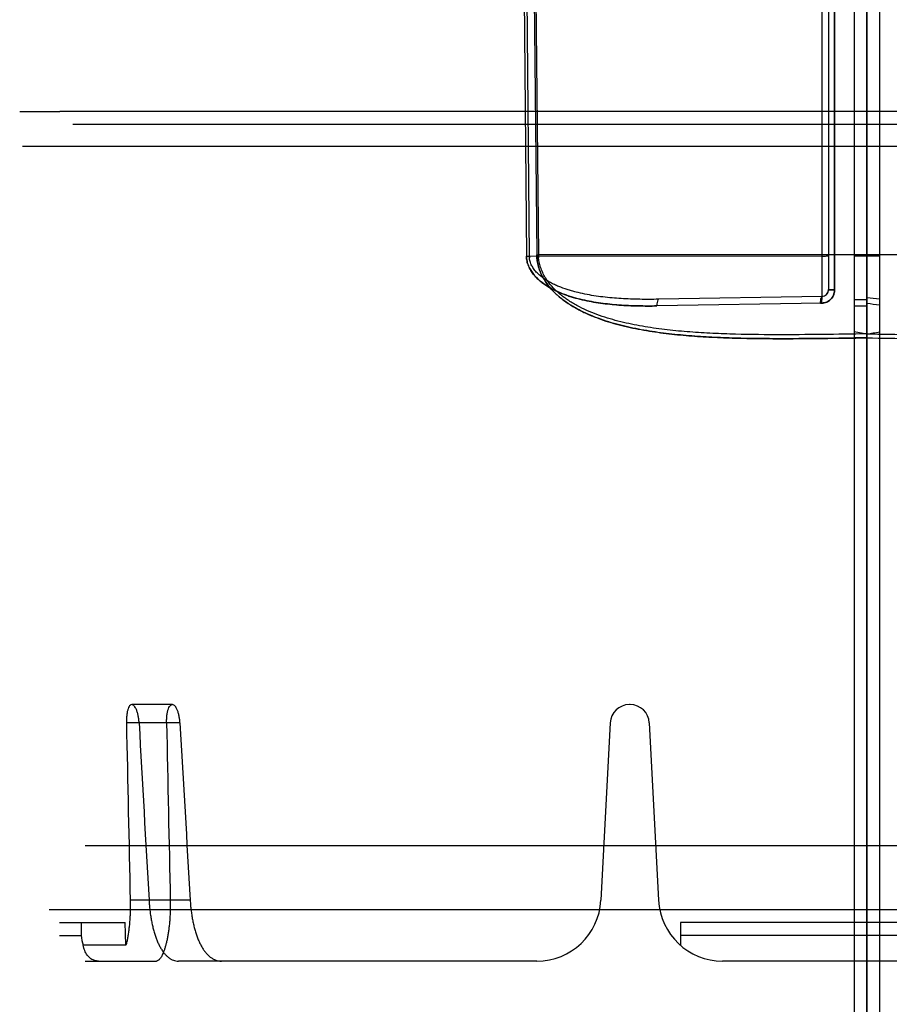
# Model space of a CAD drawing. Header units: millimetres. Extents: x 0 to 297, y 0 to 210.
# Tile 301 of 499: x 144.397 to 144.872, y 159.105 to 159.642. Entities that reach past the tile are written whole.
import ezdxf

# ---------------------------------------------------------------- set-up
doc = ezdxf.new("R2010")
doc.units = ezdxf.units.MM
doc.header["$LTSCALE"] = 16.335
for name, color, linetype in [('INTFCLR_1', 7, 'CONTINUOUS'), ('INTFCLR_144815', 7, 'CONTINUOUS'), ('INTFCLR_72935', 7, 'CONTINUOUS')]:
    doc.layers.add(name, color=color, linetype=linetype)

msp = doc.modelspace()

# ---------------------------------------------------------------- linework, layer by layer
at = {"layer": 'INTFCLR_1', "color": 6, "linetype": 'Continuous'}
for p, q in [((144.8596077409, 157.0934539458), (144.8596077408, 160.3379370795)), ((144.8526077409, 160.3367027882), (144.8526077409, 157.0716890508)), ((144.8596077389, 159.4686987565), (144.8596077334, 159.4687790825))]:
    msp.add_line(p, q, dxfattribs=at)
at = {"layer": 'INTFCLR_1', "color": 9, "linetype": 'Continuous'}
for p, q in [((144.8596077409, 159.5139403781), (144.8526077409, 159.5138932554)), ((144.8596077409, 159.5133587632), (144.8526077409, 159.5133587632)), ((145.0389479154, 159.5140598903), (144.8596077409, 159.5139403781)), ((144.8596077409, 159.4893554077), (144.8526077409, 159.4893554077)), ((144.8596077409, 159.485995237), (144.8526077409, 159.485995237)), ((144.8526077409, 159.472100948), (144.8596077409, 159.4708713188)), ((144.8596077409, 159.468698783), (144.8526077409, 159.4686515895))]:
    msp.add_line(p, q, dxfattribs=at)
for points, knots in [([(144.8596077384, 159.4686987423), (144.8677553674, 159.4685570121), (144.8844000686, 159.4683096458), (144.9094708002, 159.4681482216), (144.9305824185, 159.4684276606), (144.9473554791, 159.4691532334), (144.957776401, 159.4698912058), (144.9660630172, 159.470708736), (144.9742531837, 159.471693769), (144.9843580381, 159.4732848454), (144.996273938, 159.4759596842), (145.0059468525, 159.4790362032), (145.0134038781, 159.4821804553), (145.0188065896, 159.4849370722), (145.0230990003, 159.4876233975), (145.0259529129, 159.4897454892), (145.0275404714, 159.4910405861), (145.0298687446, 159.4930660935), (145.0324019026, 159.4956709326), (145.0345953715, 159.498572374), (145.0357451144, 159.500337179), (145.0368160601, 159.5021737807), (145.0377456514, 159.5040997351), (145.0385088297, 159.5061054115), (145.0394766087, 159.5091927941), (145.0398765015, 159.5119040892), (145.0398976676, 159.5140598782)], [0, 0, 0, 0, 0.1227993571, 0.2508525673, 0.3778081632, 0.4409136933, 0.5038294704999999, 0.5352095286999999, 0.5663863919, 0.6281343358, 0.6892733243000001, 0.7502731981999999, 0.7807844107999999, 0.8111421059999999, 0.8415834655, 0.8569595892, 0.8647078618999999, 0.8724518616, 0.9034658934, 0.9192113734, 0.9271979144, 0.9351937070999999, 0.9512399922, 0.9593503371, 0.9675117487, 1, 1, 1, 1]), ([(144.8596077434, 159.4708713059), (144.867722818, 159.4707293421), (144.8842882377, 159.4704797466), (144.9092331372, 159.4703054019), (144.9302281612, 159.4705547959), (144.9469089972, 159.4712335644), (144.9572726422, 159.47192945), (144.9655140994, 159.4727031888), (144.9736578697, 159.473636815), (144.9837035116, 159.4751471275), (144.995549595, 159.4776906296), (145.0051701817, 159.480620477), (145.0125903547, 159.4836193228), (145.0179618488, 159.4862472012), (145.0222332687, 159.4888109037), (145.0250756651, 159.4908388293), (145.0266554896, 159.4920756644), (145.0289662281, 159.4940050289), (145.0314841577, 159.4964882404), (145.0336713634, 159.4992648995), (145.0348160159, 159.5009516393), (145.0358803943, 159.5027040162), (145.0368055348, 159.5045434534), (145.0375654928, 159.5064608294), (145.0385268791, 159.5094047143), (145.0389266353, 159.5119989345), (145.0389479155, 159.5140598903)], [0, 0, 0, 0, 0.1236520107, 0.2524002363, 0.3800415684, 0.4434824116, 0.5067232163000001, 0.5382592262, 0.5695848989, 0.6316002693, 0.6929430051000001, 0.7540350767, 0.7845233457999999, 0.8147910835, 0.8450516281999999, 0.8602925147, 0.8679595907, 0.8756129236, 0.9061563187, 0.9215891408, 0.9293966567, 0.9371991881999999, 0.9528156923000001, 0.9606889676, 0.9685996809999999, 1, 1, 1, 1])]:
    msp.add_open_spline(points, degree=3, knots=knots, dxfattribs=at)
at = {"layer": 'INTFCLR_144815', "color": 6, "linetype": 'Continuous'}
for p, q in [((144.3968811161, 159.5922847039), (144.4188725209, 159.5922847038)), ((145.1857461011, 159.5731204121), (144.3983784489, 159.5731204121)), ((144.7303065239, 159.2684647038), (144.729908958, 159.2684647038)), ((144.7194233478, 159.2585142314), (144.7143460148, 159.1616329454)), ((144.740792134, 159.2585142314), (144.745869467, 159.1616329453)), ((145.1579327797, 159.1914647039), (144.4327189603, 159.1914647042)), ((145.306287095, 159.1564647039), (144.4129283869, 159.1564647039)), ((144.4186077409, 159.1494647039), (144.4544975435, 159.1494647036)), ((144.4305148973, 159.1494647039), (144.4305148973, 159.1424647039)), ((144.454943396, 159.1370824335), (144.4544975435, 159.1494647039)), ((144.7578220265, 159.1494647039), (144.7578220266, 159.1370824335)), ((144.9613934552, 159.1494647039), (144.7578220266, 159.1494647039)), ((144.454943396, 159.1370824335), (144.4316207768, 159.1370824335)), ((144.6793939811, 159.1284647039), (144.507040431, 159.1284647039))]:
    msp.add_line(p, q, dxfattribs=at)
at = {"layer": 'INTFCLR_144815', "color": 9, "linetype": 'Continuous'}
for p, q in [((145.1673760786, 159.5922847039), (144.4188725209, 159.5922847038)), ((144.4258714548, 159.5854068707), (145.1623713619, 159.5854068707)), ((144.4803262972, 159.2684647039), (144.4580549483, 159.2684647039)), ((144.484446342, 159.2585142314), (144.4551905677, 159.2585142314)), ((144.490015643, 159.1616329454), (144.4572479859, 159.1616329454)), ((144.4186077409, 159.1424647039), (144.4305148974, 159.1424647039)), ((144.9613934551, 159.1424647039), (144.7578220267, 159.1424647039)), ((144.4326077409, 159.1284647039), (144.4715698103, 159.1284647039)), ((144.507040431, 159.1284647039), (144.4835950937, 159.1284647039)), ((144.9383939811, 159.1284647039), (144.7808215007, 159.1284647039))]:
    msp.add_line(p, q, dxfattribs=at)
at = {"layer": 'INTFCLR_144815', "color": 6, "linetype": 'Continuous'}
for centre, radius, start, end in [((144.729908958, 159.2579647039), 0.0105, 89.9999999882, 176.9999999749), ((144.7303065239, 159.2579647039), 0.0105, 3.0000000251, 90.0000000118), ((144.6793939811, 159.1634647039), 0.035, 269.9999999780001, 357.0000000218), ((144.7808215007, 159.1634647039), 0.035, 182.9999999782, 270.000000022), ((144.444193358, 159.1424708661), 0.0136785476, 180.025812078, 203.1992969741)]:
    msp.add_arc(centre, radius, start, end, dxfattribs=at)
for centre, major_axis, start_param, end_param in [((144.8596077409, 164.8197055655), (0, 11.7484609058), -4.2192934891, -4.2099081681), ((144.8596077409, 173.7081082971), (0, 17.671052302), -3.7549873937, -3.7453978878), ((144.8596077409, 164.3392027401), (0, 11.0273403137), -4.233565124, -4.2236405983), ((144.8596077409, 173.2276054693), (0, 16.9499317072), -3.7437095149, -3.7335425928)]:
    msp.add_ellipse(centre, major_axis=major_axis, ratio=0.0390783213, start_param=start_param, end_param=end_param, dxfattribs=at)
for points, knots in [([(144.4580549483, 159.2684647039), (144.4577963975, 159.2684647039), (144.4572047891, 159.2682182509), (144.4565699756, 159.2673720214), (144.4561544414, 159.2664150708), (144.4558637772, 159.2654679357), (144.4556655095, 159.2646363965), (144.4555000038, 159.2637328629), (144.4553680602, 159.2627673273), (144.4552703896, 159.2617507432), (144.4552072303, 159.2606948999), (144.4551787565, 159.2596114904), (144.4551828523, 159.2588816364), (144.4551905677, 159.2585142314)], [0, 0, 0, 0, 0.0710067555, 0.1629738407, 0.2845489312, 0.3564749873, 0.4348544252, 0.519185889, 0.6086460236, 0.7024068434, 0.7995931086, 0.8990759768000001, 1, 1, 1, 1]), ([(144.4620920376, 159.2585142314), (144.4620720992, 159.2588734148), (144.4620195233, 159.2595845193), (144.4619027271, 159.2606392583), (144.4617499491, 159.2616674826), (144.4615616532, 159.2626612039), (144.4613392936, 159.2636085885), (144.4610860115, 159.2645008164), (144.4608044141, 159.2653275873), (144.4604976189, 159.266074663), (144.4600978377, 159.2668776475), (144.4596058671, 159.2676357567), (144.4589515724, 159.2682703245), (144.4584328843, 159.2684647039), (144.458183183, 159.2684647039)], [0, 0, 0, 0, 0.0960821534, 0.190397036, 0.2833729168, 0.3736575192, 0.4604553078, 0.5432016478, 0.6212793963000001, 0.6936271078, 0.7587013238, 0.8608002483, 0.9333071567, 1, 1, 1, 1]), ([(144.4771412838, 159.2585142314), (144.4771337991, 159.2588831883), (144.4771309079, 159.2596156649), (144.4771633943, 159.2607019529), (144.4772325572, 159.2617585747), (144.4773379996, 159.2627741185), (144.477479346, 159.2637375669), (144.4776558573, 159.264638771), (144.4778666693, 159.2654682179), (144.4781758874, 159.2664150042), (144.4786184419, 159.2673764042), (144.4792991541, 159.2682244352), (144.4799173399, 159.2684647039), (144.4801905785, 159.2684647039)], [0, 0, 0, 0, 0.1004829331, 0.1994021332, 0.2958584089, 0.388738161, 0.4773349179, 0.5609120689, 0.6386813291, 0.7102112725, 0.8319096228, 0.9256005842, 1, 1, 1, 1]), ([(144.484446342, 159.2585142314), (144.4844261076, 159.2588700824), (144.4843724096, 159.2595746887), (144.4842523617, 159.2606201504), (144.4840947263, 159.2616401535), (144.4838999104, 159.2626272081), (144.4836692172, 159.2635696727), (144.4834056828, 159.2644592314), (144.4831118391, 159.2652856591), (144.482791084, 159.2660344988), (144.4823663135, 159.2668520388), (144.481837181, 159.2676321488), (144.4811300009, 159.2682774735), (144.4805844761, 159.2684647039), (144.4803262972, 159.2684647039)], [0, 0, 0, 0, 0.09422095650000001, 0.1867477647, 0.2781187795, 0.3669854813, 0.452625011, 0.5345226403, 0.6121355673, 0.6843742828, 0.7496570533, 0.8556072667, 0.9317505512, 1, 1, 1, 1]), ([(144.4572479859, 159.1616329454), (144.4572677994, 159.1607102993), (144.4572867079, 159.1588743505), (144.4572528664, 159.1561384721), (144.4571574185, 159.1534448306), (144.4570020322, 159.1508101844), (144.456788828, 159.1482496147), (144.4565202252, 159.1457814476), (144.4561998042, 159.1434197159), (144.4558315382, 159.1411809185), (144.4554192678, 159.1390791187), (144.455107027, 159.1377304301), (144.454943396, 159.1370824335)], [0, 0, 0, 0, 0.1119713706, 0.2227469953, 0.331944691, 0.438968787, 0.5429365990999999, 0.6436645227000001, 0.7401682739, 0.8320777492, 0.9189099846, 1, 1, 1, 1]), ([(144.4675250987, 159.1616329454), (144.4675765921, 159.1607240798), (144.4677052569, 159.1589177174), (144.4679762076, 159.1562291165), (144.4683237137, 159.1535835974), (144.4687460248, 159.1510054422), (144.469242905, 159.1485028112), (144.4698151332, 159.1460816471), (144.4704632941, 159.1437565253), (144.4711809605, 159.1415595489), (144.4719656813, 159.1394995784), (144.4728257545, 159.1375649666), (144.4737605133, 159.1357763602), (144.4747700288, 159.1341468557), (144.4758440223, 159.1327003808), (144.4769938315, 159.1314348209), (144.4782114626, 159.1303720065), (144.4794936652, 159.1295262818), (144.4808253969, 159.1289156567), (144.482198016, 159.1285464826), (144.4831293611, 159.1284647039), (144.4835950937, 159.1284647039)], [0, 0, 0, 0, 0.0689076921, 0.1370575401, 0.2045183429, 0.2708503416, 0.3347786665, 0.3976164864, 0.4591268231, 0.5174375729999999, 0.5725050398, 0.6259176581, 0.6776090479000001, 0.7251486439, 0.7708744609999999, 0.8137925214, 0.8543358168, 0.8928999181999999, 0.9296627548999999, 0.9647459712, 1, 1, 1, 1]), ([(144.4791305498, 159.1616329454), (144.479149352, 159.1607281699), (144.4791657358, 159.158933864), (144.4791276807, 159.1562626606), (144.4790284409, 159.15363956), (144.4788695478, 159.1510795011), (144.478653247, 159.1485927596), (144.4783824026, 159.1461910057), (144.4780590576, 159.1438798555), (144.4776860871, 159.1416754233), (144.4772678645, 159.1395946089), (144.4768102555, 159.1376565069), (144.4763174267, 159.1358737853), (144.475798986, 159.1342670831), (144.4752724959, 159.1328806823), (144.4747676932, 159.1317514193), (144.4743006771, 159.1308637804), (144.4738464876, 159.1301322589), (144.4733617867, 159.1294939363), (144.4726893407, 159.1288109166), (144.4720073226, 159.1284647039), (144.4715698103, 159.1284647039)], [0, 0, 0, 0, 0.0771954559, 0.1530469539, 0.2278612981, 0.3010886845, 0.3718223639, 0.4407629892, 0.5072373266, 0.5708620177, 0.6314490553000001, 0.6882530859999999, 0.7406948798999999, 0.7891807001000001, 0.8322144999, 0.8671313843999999, 0.8946362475, 0.9176920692, 0.9405620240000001, 0.9626794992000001, 1, 1, 1, 1]), ([(144.490015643, 159.1616329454), (144.4900674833, 159.1607409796), (144.4901973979, 159.1589653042), (144.4904725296, 159.1563200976), (144.4908278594, 159.153709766), (144.4912627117, 159.1511519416), (144.4917769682, 159.1486587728), (144.492370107, 159.1462487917), (144.4930431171, 159.1439310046), (144.4937959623, 159.141719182), (144.494627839, 159.1396302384), (144.495540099, 159.1376735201), (144.4965294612, 159.1358691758), (144.4975984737, 159.1342249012), (144.498743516, 159.1327581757), (144.4999645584, 159.1314810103), (144.5012592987, 159.1304072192), (144.5026215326, 159.1295525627), (144.5040480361, 159.1289286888), (144.5055270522, 159.1285487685), (144.5065371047, 159.1284647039), (144.507040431, 159.1284647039)], [0, 0, 0, 0, 0.0666103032, 0.1327105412, 0.1982396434, 0.2629766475, 0.3261011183, 0.3879823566, 0.4479595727, 0.5059787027, 0.562102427, 0.6155079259, 0.6668329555, 0.7153899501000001, 0.7615663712, 0.805357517, 0.8468667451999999, 0.8866519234, 0.9248563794, 0.9624758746, 1, 1, 1, 1]), ([(144.4399391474, 159.1284647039), (144.439585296, 159.1284647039), (144.4389107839, 159.1285141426), (144.4378995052, 159.128735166), (144.4368657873, 159.1291204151), (144.4357870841, 159.129732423), (144.4347370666, 159.1305858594), (144.4337930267, 159.1316452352), (144.4330020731, 159.1328603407), (144.4323716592, 159.1341901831), (144.4319031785, 159.1356034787), (144.431698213, 159.1365836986), (144.4316207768, 159.1370824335)], [0, 0, 0, 0, 0.0813132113, 0.1547295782, 0.2372191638, 0.3338683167, 0.4383941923, 0.5467406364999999, 0.6586194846, 0.7704169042, 0.8840201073, 1, 1, 1, 1])]:
    msp.add_open_spline(points, degree=3, knots=knots, dxfattribs=at)
at = {"layer": 'INTFCLR_72935', "color": 6, "linetype": 'Continuous'}
for p, q in [((144.8596077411, 160.3379370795), (144.8596072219, 157.0704547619)), ((144.8666077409, 160.3367027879), (144.8666077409, 157.0716890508))]:
    msp.add_line(p, q, dxfattribs=at)
at = {"layer": 'INTFCLR_72935', "color": 9, "linetype": 'Continuous'}
for p, q in [((144.8351688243, 159.4912907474), (144.8351688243, 159.7014108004)), ((144.8386077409, 159.6979113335), (144.8386077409, 159.4947902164)), ((144.8419548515, 159.4946565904), (144.8419577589, 159.6977777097)), ((144.8419577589, 159.6977777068), (144.8419548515, 159.4946565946)), ((144.6776750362, 159.682060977), (144.6793178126, 159.5140598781)), ((144.6786173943, 159.68206099), (144.6802675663, 159.5140598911)), ((144.6721100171, 159.6812624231), (144.6737089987, 159.5132613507)), ((144.6736446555, 159.6812624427), (144.6752551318, 159.5132613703)), ((144.8351688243, 159.5131548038), (144.6752551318, 159.5132613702)), ((144.8596077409, 159.5139403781), (144.6802675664, 159.5140598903)), ((144.8666077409, 159.5138932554), (144.8596077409, 159.5139403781)), ((144.8666077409, 159.5133587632), (144.8596077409, 159.5133353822)), ((144.8419548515, 159.4946565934), (144.8386077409, 159.4947902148)), ((144.8351688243, 159.4912907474), (144.7458998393, 159.4897325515)), ((144.8350167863, 159.4876576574), (144.8351688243, 159.4912907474)), ((144.8350167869, 159.4876576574), (144.7449672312, 159.4860994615))]:
    msp.add_line(p, q, dxfattribs=at)
at = {"layer": 'INTFCLR_72935', "color": 7, "linetype": 'Continuous'}
for p, q in [((144.8419548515, 159.4946565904), (144.8386077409, 159.4947902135)), ((144.8386240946, 159.4951283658), (144.8419878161, 159.4953329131))]:
    msp.add_line(p, q, dxfattribs=at)
at = {"layer": 'INTFCLR_72935', "color": 9, "linetype": 'Continuous'}
for centre, radius, start, end in [((144.6744809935, 159.5946935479), 0.0814358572, 269.4568399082, 270.5446682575), ((144.6857142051, 159.5133781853), 0.0104597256, 180.6398964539, 185.6372435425), ((144.679792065, 159.5626157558), 0.0485581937, 269.4404015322, 270.5610722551), ((144.7023804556, 159.5142905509), 0.0221140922, 180.5976333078, 185.0322686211), ((144.8351077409, 159.4947902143), 0.0035, 270.9999999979, 360), ((145.0723365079, 161.340001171), 1.8614072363, 263.4376802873, 263.6545208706), ((145.0419600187, 161.0087520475), 1.5320699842, 263.1642527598, 263.4278386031)]:
    msp.add_arc(centre, radius, start, end, dxfattribs=at)
at = {"layer": 'INTFCLR_72935', "color": 6, "linetype": 'Continuous'}
msp.add_arc((144.6370900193, 160.7852259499), 1.3331813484, 279.6080522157, 279.9133085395, dxfattribs=at)
at = {"layer": 'INTFCLR_72935', "color": 9, "linetype": 'Continuous'}
for points, knots in [([(144.6737089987, 159.5132613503), (144.6737176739, 159.5123533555), (144.6739201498, 159.510535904), (144.6747309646, 159.5079399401), (144.675953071, 159.5055392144), (144.6774808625, 159.5033693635), (144.6792338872, 159.5014206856), (144.6811517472, 159.4996741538), (144.6831950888, 159.4981069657), (144.6860351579, 159.4962380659), (144.6897699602, 159.4942492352), (144.6936676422, 159.4926290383), (144.6968531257, 159.491514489), (144.7000737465, 159.4905116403), (144.7057812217, 159.4890246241), (144.7141111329, 159.4875334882), (144.7242739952, 159.4864957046), (144.7345808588, 159.4860385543), (144.7414962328, 159.4860394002), (144.7449672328, 159.4860994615)], [0, 0, 0, 0, 0.0330716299, 0.0660852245, 0.0985391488, 0.1307900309, 0.162465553, 0.193818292, 0.2251345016, 0.2561583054, 0.317558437, 0.3789041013, 0.4097131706, 0.4404524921, 0.5017351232, 0.6244039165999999, 0.7482063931, 0.8735636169, 1, 1, 1, 1]), ([(144.7449672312, 159.4860994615), (144.741506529, 159.4860395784), (144.7346258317, 159.4860383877), (144.7243710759, 159.4864900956), (144.7142545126, 159.4875148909), (144.705942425, 159.488990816), (144.7002316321, 159.4904671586), (144.6969990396, 159.4914663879), (144.6937912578, 159.4925810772), (144.6906444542, 159.4938814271), (144.6876001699, 159.4954043), (144.6846418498, 159.4970923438), (144.6818352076, 159.4990598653), (144.679283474, 159.5013707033), (144.6775184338, 159.5033216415), (144.6759728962, 159.5055048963), (144.6747417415, 159.5079121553), (144.6739226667, 159.5105218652), (144.6737177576, 159.5123446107), (144.6737089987, 159.5132613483)], [0, 0, 0, 0, 0.1260635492, 0.2505358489, 0.3737017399, 0.4961788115, 0.5575658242, 0.5884176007, 0.6193880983, 0.6812362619, 0.712249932, 0.7433084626, 0.8052576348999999, 0.8365705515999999, 0.8685396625, 0.9008859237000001, 0.9337247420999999, 0.9666093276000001, 1, 1, 1, 1]), ([(144.7458998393, 159.4897325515), (144.7424691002, 159.4896726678), (144.7356496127, 159.4896556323), (144.7254874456, 159.4900236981), (144.7154654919, 159.490890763), (144.7072266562, 159.4921543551), (144.7015566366, 159.4934294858), (144.6983498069, 159.4942944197), (144.6951749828, 159.4952557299), (144.6920582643, 159.4963824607), (144.6890346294, 159.497704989), (144.6861136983, 159.4991647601), (144.6833328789, 159.5008664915), (144.6807960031, 159.5028883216), (144.6790458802, 159.5045823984), (144.677510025, 159.5064796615), (144.6762906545, 159.50858025), (144.6754703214, 159.5108585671), (144.6752596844, 159.5124604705), (144.6752551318, 159.5132613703)], [0, 0, 0, 0, 0.1291705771, 0.2566665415, 0.3826840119, 0.5076753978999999, 0.570087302, 0.6013656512, 0.6326921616, 0.6949501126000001, 0.7259767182, 0.7568792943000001, 0.8178552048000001, 0.8482296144, 0.8788541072, 0.9093741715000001, 0.9398355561, 0.9698494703, 1, 1, 1, 1]), ([(144.8596077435, 159.4686987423), (144.8514601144, 159.4685570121), (144.8348154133, 159.4683096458), (144.8097446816, 159.4681482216), (144.7886330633, 159.4684276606), (144.7718600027, 159.4691532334), (144.7614390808, 159.4698912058), (144.7531524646, 159.470708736), (144.7449622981, 159.471693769), (144.7348574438, 159.4732848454), (144.7229415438, 159.4759596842), (144.7132686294, 159.4790362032), (144.7058116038, 159.4821804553), (144.7004088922, 159.4849370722), (144.6961164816, 159.4876233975), (144.6932625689, 159.4897454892), (144.6916750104, 159.4910405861), (144.6893467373, 159.4930660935), (144.6868135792, 159.4956709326), (144.6846201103, 159.498572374), (144.6834703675, 159.500337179), (144.6823994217, 159.5021737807), (144.6814698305, 159.5040997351), (144.6807066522, 159.5061054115), (144.6797388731, 159.5091927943), (144.6793389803, 159.5119040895), (144.6793178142, 159.5140598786)], [0, 0, 0, 0, 0.1227993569, 0.2508525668, 0.3778081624, 0.4409136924, 0.5038294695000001, 0.5352095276, 0.5663863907, 0.6281343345, 0.689273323, 0.7502731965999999, 0.7807844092, 0.8111421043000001, 0.8415834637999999, 0.8569595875, 0.8647078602, 0.8724518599, 0.9034658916, 0.9192113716, 0.9271979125, 0.9351937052, 0.9512399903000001, 0.9593503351, 0.9675117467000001, 1, 1, 1, 1]), ([(144.6793178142, 159.514059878), (144.679328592, 159.5129722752), (144.6794972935, 159.5108095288), (144.6801738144, 159.5076389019), (144.681229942, 159.5045998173), (144.6826163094, 159.5017244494), (144.6842764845, 159.4990286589), (144.6867808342, 159.4957125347), (144.6903664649, 159.4920097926), (144.6943836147, 159.4888414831), (144.6977679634, 159.4865893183), (144.7012493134, 159.4845110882), (144.7048582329, 159.482663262), (144.7085597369, 159.4810226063), (144.7141777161, 159.4787491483), (144.7228683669, 159.4759809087), (144.7347751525, 159.473299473), (144.7448909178, 159.4717085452), (144.7530897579, 159.4707174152), (144.761384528, 159.4698923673), (144.76973281, 159.469304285), (144.7781240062, 159.4688834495), (144.7865719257, 159.4685558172), (144.7971576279, 159.4683185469), (144.8141210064, 159.4681733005), (144.8349401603, 159.4683119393), (144.8515186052, 159.4685582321), (144.8596077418, 159.4686987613)], [0, 0, 0, 0, 0.0163894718, 0.0325708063, 0.04872581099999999, 0.0647522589, 0.0805785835, 0.0963540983, 0.1272955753, 0.1579331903, 0.1732661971, 0.1885321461, 0.2190087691, 0.2342832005, 0.2495341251, 0.3103187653, 0.3714297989, 0.4333009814, 0.4645335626, 0.4958689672, 0.5588993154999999, 0.5906155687, 0.6224705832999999, 0.6862903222, 0.7501580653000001, 0.8780895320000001, 1, 1, 1, 1]), ([(144.8596077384, 159.4708713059), (144.8514926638, 159.4707293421), (144.8349272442, 159.4704797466), (144.8099823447, 159.4703054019), (144.7889873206, 159.4705547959), (144.7723064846, 159.4712335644), (144.7619428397, 159.47192945), (144.7537013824, 159.4727031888), (144.7455576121, 159.473636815), (144.7355119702, 159.4751471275), (144.7236658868, 159.4776906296), (144.7140453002, 159.480620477), (144.7066251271, 159.4836193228), (144.7012536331, 159.4862472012), (144.6969822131, 159.4888109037), (144.6941398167, 159.4908388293), (144.6925599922, 159.4920756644), (144.6902492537, 159.4940050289), (144.6877313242, 159.4964882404), (144.6855441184, 159.4992648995), (144.6843994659, 159.5009516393), (144.6833350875, 159.5027040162), (144.682409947, 159.5045434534), (144.681649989, 159.5064608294), (144.6806886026, 159.5094047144), (144.6802888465, 159.5119989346), (144.6802675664, 159.5140598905)], [0, 0, 0, 0, 0.1236520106, 0.2524002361, 0.380041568, 0.4434824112, 0.5067232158, 0.5382592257, 0.5695848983, 0.6316002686, 0.6929430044, 0.7540350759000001, 0.784523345, 0.8147910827, 0.8450516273, 0.8602925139, 0.8679595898, 0.8756129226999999, 0.9061563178, 0.9215891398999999, 0.9293966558, 0.9371991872, 0.9528156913, 0.9606889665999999, 0.96859968, 1, 1, 1, 1]), ([(144.8386077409, 159.5130212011), (144.8386077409, 159.5135941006), (144.8366055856, 159.5128973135), (144.8357435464, 159.5131544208), (144.8351688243, 159.5131548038)], [0, 0, 0, 0, 0.4992058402, 1, 1, 1, 1]), ([(144.7458998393, 159.4897325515), (144.7454716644, 159.4897250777), (144.7449982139, 159.4880096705), (144.7449442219, 159.4869541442), (144.7449672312, 159.4860994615)], [0, 0, 0, 0, 0.3337198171, 1, 1, 1, 1])]:
    msp.add_open_spline(points, degree=3, knots=knots, dxfattribs=at)
at = {"layer": 'INTFCLR_72935', "color": 7, "linetype": 'Continuous'}
for points, knots in [([(144.8343360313, 159.4876132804), (144.8347893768, 159.4875777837), (144.8357037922, 159.487688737), (144.837049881, 159.487936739), (144.8385230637, 159.4885743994), (144.839815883, 159.4895395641), (144.8408250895, 159.4907782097), (144.8414693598, 159.4919871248), (144.8418655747, 159.493295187), (144.8419548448, 159.4942040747), (144.8419548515, 159.4946565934)], [0, 0, 0, 0, 0.1177825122, 0.2362078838, 0.353881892, 0.5302427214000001, 0.648152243, 0.7652289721, 0.8827910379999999, 1, 1, 1, 1]), ([(144.8419878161, 159.4953329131), (144.8420316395, 159.4948836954), (144.8419356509, 159.4939733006), (144.8415941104, 159.4919734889), (144.8404748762, 159.4901432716), (144.8389049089, 159.4888425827), (144.8376965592, 159.4881836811), (144.8363860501, 159.4877695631), (144.8354726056, 159.4876655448), (144.8350167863, 159.4876576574)], [0, 0, 0, 0, 0.1172017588, 0.2351105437, 0.5267661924, 0.6451498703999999, 0.7630181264, 0.8816200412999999, 1, 1, 1, 1]), ([(144.8419548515, 159.4946565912), (144.8419546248, 159.4940028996), (144.8417671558, 159.4926862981), (144.8409447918, 159.4908708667), (144.839640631, 159.4893493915), (144.837684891, 159.488063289), (144.8360105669, 159.4876753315), (144.8350167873, 159.487657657)], [0, 0, 0, 0, 0.1803810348, 0.361244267, 0.5430015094, 0.7257310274, 1, 1, 1, 1]), ([(144.8351688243, 159.4912907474), (144.8360522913, 159.4913061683), (144.8379768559, 159.492109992), (144.8387194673, 159.4941424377), (144.8386240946, 159.4951283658)], [0, 0, 0, 0, 0.4714724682, 1, 1, 1, 1]), ([(144.8343360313, 159.4876132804), (144.834352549, 159.48783247), (144.8344435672, 159.4887699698), (144.8344270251, 159.4900660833), (144.8348643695, 159.4909285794), (144.8350723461, 159.4912987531), (144.8351688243, 159.4912907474)], [0, 0, 0, 0, 0.1710633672, 0.7412523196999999, 0.9246597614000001, 1, 1, 1, 1])]:
    msp.add_open_spline(points, degree=3, knots=knots, dxfattribs=at)

doc.saveas('drawing.dxf')
